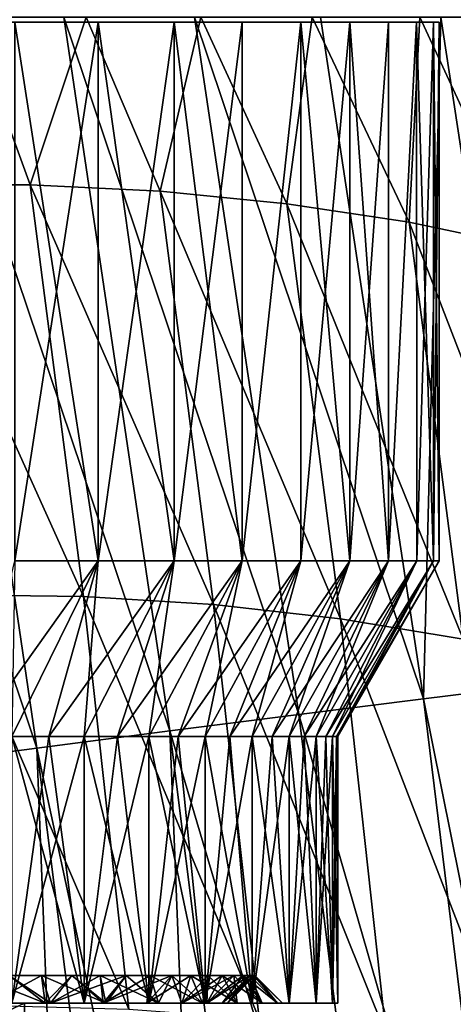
# Model space of a CAD drawing. Header units: metres. Extents: x -109 to 109, y -78 to 121.
# Tile 264 of 656: x -70.55 to -65.85, y 56.21 to 66.9. Entities that reach past the tile are written whole.
import ezdxf

# ---------------------------------------------------------------- set-up
doc = ezdxf.new("R2010")
doc.units = ezdxf.units.M
doc.layers.add('solid_508554_SW0001', color=7, linetype='CONTINUOUS')

msp = doc.modelspace()

# ---------------------------------------------------------------- linework, layer by layer
at = {"layer": 'solid_508554_SW0001'}
for points in [[(-73.023575, 66.925629, -49.431004), (-70.367241, 58.992702, -49.219059), (-71.834488, 58.799492, -49.429379)], [(-73.023575, 66.925629, -49.431004), (-71.535889, 66.925629, -49.225903), (-70.367241, 58.992702, -49.219059)], [(-71.105766, 66.925629, -14.875964), (-71.875465, 65.10672, -13.500927), (-70.438278, 65.10601, -13.811031)], [(-71.535889, 66.925629, -49.225903), (-68.925598, 59.179573, -48.871395), (-70.367241, 58.992702, -49.219059)], [(-71.535889, 66.925629, -49.225903), (-70.074875, 66.925629, -48.886921), (-68.925598, 59.179573, -48.871395)], [(-69.831787, 66.925629, -15.241733), (-71.105766, 66.925629, -14.875964), (-70.438278, 65.10601, -13.811031)], [(-69.831787, 66.925629, -15.241733), (-70.438278, 65.10601, -13.811031), (-69.027946, 65.037552, -14.220864)], [(-70.074875, 66.925629, -48.886921), (-67.522499, 59.358402, -48.388744), (-68.925598, 59.179573, -48.871395)], [(-70.074875, 66.925629, -48.886921), (-68.655243, 66.925629, -48.417202), (-67.522499, 59.358402, -48.388744)], [(-68.587883, 66.925629, -15.724394), (-69.831787, 66.925629, -15.241733), (-69.027946, 65.037552, -14.220864)], [(-68.587883, 66.925629, -15.724394), (-69.027946, 65.037552, -14.220864), (-67.654434, 64.901817, -14.727533)], [(-68.655243, 66.925629, -48.417202), (-66.17054, 59.527573, -47.774479), (-67.522499, 59.358402, -48.388744)], [(-68.655243, 66.925629, -48.417202), (-67.287354, 66.925629, -47.819916), (-66.17054, 59.527573, -47.774479)], [(-67.379974, 66.925629, -16.323492), (-68.587883, 66.925629, -15.724394), (-67.654434, 64.901817, -14.727533)], [(-67.379974, 66.925629, -16.323492), (-67.654434, 64.901817, -14.727533), (-66.327431, 64.699776, -15.327462)], [(-66.21209, 66.925629, -17.039959), (-67.379974, 66.925629, -16.323492), (-66.327431, 64.699776, -15.327462)], [(-67.287354, 66.925629, -47.819916), (-65.982208, 66.925629, -47.10144), (-66.17054, 59.527573, -47.774479)], [(-66.21209, 66.925629, -17.039959), (-66.327431, 64.699776, -15.327462), (-65.056305, 64.432838, -16.016417)], [(-65.090454, 66.925629, -17.874289), (-66.21209, 66.925629, -17.039959), (-65.056305, 64.432838, -16.016417)], [(-65.982208, 66.925629, -47.10144), (-64.881149, 59.68568, -47.035046), (-66.17054, 59.527573, -47.774479)], [(-65.982208, 66.925629, -47.10144), (-64.748581, 66.925629, -46.26725), (-64.881149, 59.68568, -47.035046)], [(-86.938454, 66.87207, -33.135231), (-66, 66.87207, -32), (-87, 66.87207, -32)], [(-66.061546, 66.87207, -30.864767), (-87, 66.87207, -32), (-66, 66.87207, -32)], [(-86.938454, 66.87207, -30.864767), (-87, 66.87207, -32), (-66.061546, 66.87207, -30.864767)], [(-66.061546, 66.87207, -33.135231), (-66, 66.87207, -32), (-86.938454, 66.87207, -33.135231)], [(-66.061546, 66.87207, -33.135231), (-86.938454, 66.87207, -33.135231), (-86.754517, 66.87207, -34.257168)], [(-86.938454, 66.87207, -30.864767), (-66.061546, 66.87207, -30.864767), (-66.245483, 66.87207, -29.742832)], [(-86.938454, 66.87207, -30.864767), (-66.245483, 66.87207, -29.742832), (-86.754517, 66.87207, -29.742832)], [(-66.245483, 66.87207, -34.257168), (-86.754517, 66.87207, -34.257168), (-86.450363, 66.87207, -35.352646)], [(-66.061546, 66.87207, -33.135231), (-86.754517, 66.87207, -34.257168), (-66.245483, 66.87207, -34.257168)], [(-86.754517, 66.87207, -29.742832), (-66.245483, 66.87207, -29.742832), (-66.549637, 66.87207, -28.647352)], [(-86.754517, 66.87207, -29.742832), (-66.549637, 66.87207, -28.647352), (-86.450363, 66.87207, -28.647352)], [(-66.549637, 66.87207, -35.352646), (-86.450363, 66.87207, -35.352646), (-86.029541, 66.87207, -36.408825)], [(-66.245483, 66.87207, -34.257168), (-86.450363, 66.87207, -35.352646), (-66.549637, 66.87207, -35.352646)], [(-86.450363, 66.87207, -28.647352), (-66.549637, 66.87207, -28.647352), (-66.970459, 66.87207, -27.591175)], [(-86.450363, 66.87207, -28.647352), (-66.970459, 66.87207, -27.591175), (-86.029541, 66.87207, -27.591175)], [(-66.970459, 66.87207, -36.408825), (-86.029541, 66.87207, -36.408825), (-85.496994, 66.87207, -37.413315)], [(-66.549637, 66.87207, -35.352646), (-86.029541, 66.87207, -36.408825), (-66.970459, 66.87207, -36.408825)], [(-86.029541, 66.87207, -27.591175), (-66.970459, 66.87207, -27.591175), (-67.503006, 66.87207, -26.586683)], [(-86.029541, 66.87207, -27.591175), (-67.503006, 66.87207, -26.586683), (-85.496994, 66.87207, -26.586683)], [(-67.503006, 66.87207, -37.413315), (-85.496994, 66.87207, -37.413315), (-84.858971, 66.87207, -38.35434)], [(-66.970459, 66.87207, -36.408825), (-85.496994, 66.87207, -37.413315), (-67.503006, 66.87207, -37.413315)], [(-85.496994, 66.87207, -26.586683), (-67.503006, 66.87207, -26.586683), (-68.141029, 66.87207, -25.64566)], [(-85.496994, 66.87207, -26.586683), (-68.141029, 66.87207, -25.64566), (-84.858971, 66.87207, -25.64566)], [(-68.141029, 66.87207, -38.35434), (-84.858971, 66.87207, -38.35434), (-84.12294, 66.87207, -39.22086)], [(-67.503006, 66.87207, -37.413315), (-84.858971, 66.87207, -38.35434), (-68.141029, 66.87207, -38.35434)], [(-84.858971, 66.87207, -25.64566), (-68.141029, 66.87207, -25.64566), (-68.87706, 66.87207, -24.77914)], [(-84.858971, 66.87207, -25.64566), (-68.87706, 66.87207, -24.77914), (-84.12294, 66.87207, -24.77914)], [(-68.87706, 66.87207, -39.22086), (-84.12294, 66.87207, -39.22086), (-83.297539, 66.87207, -40.002716)], [(-68.141029, 66.87207, -38.35434), (-84.12294, 66.87207, -39.22086), (-68.87706, 66.87207, -39.22086)], [(-84.12294, 66.87207, -24.77914), (-68.87706, 66.87207, -24.77914), (-69.702461, 66.87207, -23.997284)], [(-84.12294, 66.87207, -24.77914), (-69.702461, 66.87207, -23.997284), (-83.297539, 66.87207, -23.997284)], [(-69.702461, 66.87207, -40.002716), (-83.297539, 66.87207, -40.002716), (-82.392456, 66.87207, -40.690742)], [(-68.87706, 66.87207, -39.22086), (-83.297539, 66.87207, -40.002716), (-69.702461, 66.87207, -40.002716)], [(-83.297539, 66.87207, -23.997284), (-69.702461, 66.87207, -23.997284), (-70.607544, 66.87207, -23.309258)], [(-69.702461, 66.87207, -40.002716), (-82.392456, 66.87207, -40.690742), (-70.607544, 66.87207, -40.690742)], [(-70.607544, 66.87207, -40.690742), (-70.60743, 61.025627, -40.690662), (-69.702446, 61.025627, -40.002701)], [(-69.702461, 66.87207, -40.002716), (-70.607544, 66.87207, -40.690742), (-69.702446, 61.025627, -40.002701)], [(-70.607544, 66.87207, -23.309258), (-69.702461, 66.87207, -23.997284), (-70.60743, 61.025627, -23.30934)], [(-69.702461, 66.87207, -23.997284), (-69.702446, 61.025627, -23.997299), (-70.60743, 61.025627, -23.30934)], [(-69.702461, 66.87207, -40.002716), (-69.702446, 61.025627, -40.002701), (-68.877129, 61.025627, -39.220932)], [(-68.87706, 66.87207, -39.22086), (-69.702461, 66.87207, -40.002716), (-68.877129, 61.025627, -39.220932)], [(-69.702461, 66.87207, -23.997284), (-68.87706, 66.87207, -24.77914), (-69.702446, 61.025627, -23.997299)], [(-68.87706, 66.87207, -24.77914), (-68.877129, 61.025627, -24.779068), (-69.702446, 61.025627, -23.997299)], [(-68.87706, 66.87207, -39.22086), (-68.877129, 61.025627, -39.220932), (-68.140953, 61.025627, -38.35424)], [(-68.141029, 66.87207, -25.64566), (-68.140953, 61.025627, -25.645758), (-68.877129, 61.025627, -24.779068)], [(-68.87706, 66.87207, -24.77914), (-68.141029, 66.87207, -25.64566), (-68.877129, 61.025627, -24.779068)], [(-68.141029, 66.87207, -38.35434), (-68.87706, 66.87207, -39.22086), (-68.140953, 61.025627, -38.35424)], [(-67.503006, 66.87207, -37.413315), (-68.141029, 66.87207, -38.35434), (-68.140953, 61.025627, -38.35424)], [(-68.141029, 66.87207, -25.64566), (-67.503006, 66.87207, -26.586683), (-68.140953, 61.025627, -25.645758)], [(-67.503006, 66.87207, -37.413315), (-68.140953, 61.025627, -38.35424), (-67.502968, 61.025627, -37.413269)], [(-67.503006, 66.87207, -26.586683), (-67.502968, 61.025627, -26.586733), (-68.140953, 61.025627, -25.645758)], [(-67.503006, 66.87207, -37.413315), (-67.502968, 61.025627, -37.413269), (-66.97052, 61.025627, -36.408962)], [(-66.970459, 66.87207, -36.408825), (-67.503006, 66.87207, -37.413315), (-66.97052, 61.025627, -36.408962)], [(-67.503006, 66.87207, -26.586683), (-66.970459, 66.87207, -27.591175), (-67.502968, 61.025627, -26.586733)], [(-66.970459, 66.87207, -27.591175), (-66.97052, 61.025627, -27.591038), (-67.502968, 61.025627, -26.586733)], [(-66.970459, 66.87207, -36.408825), (-66.97052, 61.025627, -36.408962), (-66.549622, 61.025627, -35.352604)], [(-66.549637, 66.87207, -28.647352), (-66.549622, 61.025627, -28.647394), (-66.97052, 61.025627, -27.591038)], [(-66.970459, 66.87207, -27.591175), (-66.549637, 66.87207, -28.647352), (-66.97052, 61.025627, -27.591038)], [(-66.549637, 66.87207, -35.352646), (-66.970459, 66.87207, -36.408825), (-66.549622, 61.025627, -35.352604)], [(-66.245483, 66.87207, -34.257168), (-66.549637, 66.87207, -35.352646), (-66.549622, 61.025627, -35.352604)], [(-66.549637, 66.87207, -28.647352), (-66.245483, 66.87207, -29.742832), (-66.549622, 61.025627, -28.647394)], [(-66.245483, 66.87207, -34.257168), (-66.549622, 61.025627, -35.352604), (-66.245461, 61.025627, -34.257088)], [(-66.245483, 66.87207, -29.742832), (-66.245461, 61.025627, -29.742912), (-66.549622, 61.025627, -28.647394)], [(-66.245483, 66.87207, -34.257168), (-66.245461, 61.025627, -34.257088), (-66.061569, 61.025627, -33.135384)], [(-66.061546, 66.87207, -33.135231), (-66.245483, 66.87207, -34.257168), (-66.061569, 61.025627, -33.135384)], [(-66.245483, 66.87207, -29.742832), (-66.061546, 66.87207, -30.864767), (-66.245461, 61.025627, -29.742912)], [(-66.061546, 66.87207, -30.864767), (-66.061569, 61.025627, -30.864618), (-66.245461, 61.025627, -29.742912)], [(-66.061546, 66.87207, -33.135231), (-66.061569, 61.025627, -33.135384), (-66, 61.025627, -32)], [(-66.061569, 61.025627, -30.864618), (-66, 66.87207, -32), (-66, 61.025627, -32)], [(-66.061546, 66.87207, -30.864767), (-66, 66.87207, -32), (-66.061569, 61.025627, -30.864618)], [(-66.061546, 66.87207, -33.135231), (-66, 61.025627, -32), (-66, 66.87207, -32)], [(-69.861938, 60.637115, -10.943159), (-70.438278, 65.10601, -13.811031), (-71.875465, 65.10672, -13.500927)], [(-69.861938, 60.637115, -10.943159), (-71.875465, 65.10672, -13.500927), (-71.302223, 60.656975, -10.645041)], [(-68.448608, 60.549847, -11.341359), (-69.027946, 65.037552, -14.220864), (-70.438278, 65.10601, -13.811031)], [(-68.448608, 60.549847, -11.341359), (-70.438278, 65.10601, -13.811031), (-69.861938, 60.637115, -10.943159)], [(-67.072212, 60.395782, -11.836826), (-67.654434, 64.901817, -14.727533), (-69.027946, 65.037552, -14.220864)], [(-67.072212, 60.395782, -11.836826), (-69.027946, 65.037552, -14.220864), (-68.448608, 60.549847, -11.341359)], [(-65.742485, 60.176014, -12.426061), (-66.327431, 64.699776, -15.327462), (-67.654434, 64.901817, -14.727533)], [(-65.742485, 60.176014, -12.426061), (-67.654434, 64.901817, -14.727533), (-67.072212, 60.395782, -11.836826)], [(-64.468803, 59.892097, -13.104899), (-65.056305, 64.432838, -16.016417), (-66.327431, 64.699776, -15.327462)], [(-64.468803, 59.892097, -13.104899), (-66.327431, 64.699776, -15.327462), (-65.742485, 60.176014, -12.426061)], [(-69.702446, 61.025627, -23.997299), (-70.639153, 59.120369, -24.650818), (-71.0606, 59.120369, -24.333649)], [(-70.60743, 61.025627, -23.30934), (-69.702446, 61.025627, -23.997299), (-71.0606, 59.120369, -24.333649)], [(-69.702446, 61.025627, -40.002701), (-70.639153, 59.120369, -39.349182), (-70.236305, 59.120369, -39.009003)], [(-69.702446, 61.025627, -40.002701), (-70.60743, 61.025627, -40.690662), (-70.639153, 59.120369, -39.349182)], [(-69.702446, 61.025627, -23.997299), (-70.236305, 59.120369, -24.990997), (-70.639153, 59.120369, -24.650818)], [(-69.702446, 61.025627, -40.002701), (-70.236305, 59.120369, -39.009003), (-69.853287, 59.120369, -38.646893)], [(-68.877129, 61.025627, -24.779068), (-69.853287, 59.120369, -25.353106), (-70.236305, 59.120369, -24.990997)], [(-69.702446, 61.025627, -23.997299), (-68.877129, 61.025627, -24.779068), (-70.236305, 59.120369, -24.990997)], [(-68.877129, 61.025627, -39.220932), (-69.853287, 59.120369, -38.646893), (-69.490913, 59.120369, -38.263603)], [(-68.877129, 61.025627, -39.220932), (-69.702446, 61.025627, -40.002701), (-69.853287, 59.120369, -38.646893)], [(-68.877129, 61.025627, -24.779068), (-69.490913, 59.120369, -25.736399), (-69.853287, 59.120369, -25.353106)], [(-68.877129, 61.025627, -39.220932), (-69.490913, 59.120369, -38.263603), (-69.150772, 59.120369, -37.860786)], [(-68.140953, 61.025627, -25.645758), (-69.150772, 59.120369, -26.139212), (-69.490913, 59.120369, -25.736399)], [(-68.877129, 61.025627, -24.779068), (-68.140953, 61.025627, -25.645758), (-69.490913, 59.120369, -25.736399)], [(-68.140953, 61.025627, -38.35424), (-69.150772, 59.120369, -37.860786), (-68.833801, 59.120369, -37.43961)], [(-68.140953, 61.025627, -38.35424), (-68.877129, 61.025627, -39.220932), (-69.150772, 59.120369, -37.860786)], [(-68.140953, 61.025627, -25.645758), (-68.833801, 59.120369, -26.56039), (-69.150772, 59.120369, -26.139212)], [(-68.140953, 61.025627, -38.35424), (-68.833801, 59.120369, -37.43961), (-68.540741, 59.120369, -37.001019)], [(-67.502968, 61.025627, -26.586733), (-68.540741, 59.120369, -26.99898), (-68.833801, 59.120369, -26.56039)], [(-68.140953, 61.025627, -25.645758), (-67.502968, 61.025627, -26.586733), (-68.833801, 59.120369, -26.56039)], [(-67.502968, 61.025627, -37.413269), (-68.540741, 59.120369, -37.001019), (-68.272903, 59.120369, -36.546959)], [(-67.502968, 61.025627, -37.413269), (-68.140953, 61.025627, -38.35424), (-68.540741, 59.120369, -37.001019)], [(-67.502968, 61.025627, -26.586733), (-68.272903, 59.120369, -27.453041), (-68.540741, 59.120369, -26.99898)], [(-67.502968, 61.025627, -37.413269), (-68.272903, 59.120369, -36.546959), (-68.030945, 59.120369, -36.078617)], [(-66.97052, 61.025627, -27.591038), (-68.030945, 59.120369, -27.921385), (-68.272903, 59.120369, -27.453041)], [(-67.502968, 61.025627, -26.586733), (-66.97052, 61.025627, -27.591038), (-68.272903, 59.120369, -27.453041)], [(-66.97052, 61.025627, -36.408962), (-68.030945, 59.120369, -36.078617), (-67.815491, 59.120369, -35.597118)], [(-66.97052, 61.025627, -36.408962), (-67.502968, 61.025627, -37.413269), (-68.030945, 59.120369, -36.078617)], [(-66.97052, 61.025627, -27.591038), (-67.815491, 59.120369, -28.402882), (-68.030945, 59.120369, -27.921385)], [(-66.97052, 61.025627, -36.408962), (-67.815491, 59.120369, -35.597118), (-67.627502, 59.120369, -35.104633)], [(-66.549622, 61.025627, -28.647394), (-67.627502, 59.120369, -28.895365), (-67.815491, 59.120369, -28.402882)], [(-66.97052, 61.025627, -27.591038), (-66.549622, 61.025627, -28.647394), (-67.815491, 59.120369, -28.402882)], [(-66.549622, 61.025627, -35.352604), (-67.627502, 59.120369, -35.104633), (-67.467415, 59.120369, -34.602371)], [(-66.549622, 61.025627, -35.352604), (-66.97052, 61.025627, -36.408962), (-67.627502, 59.120369, -35.104633)], [(-66.549622, 61.025627, -28.647394), (-67.467415, 59.120369, -29.397627), (-67.627502, 59.120369, -28.895365)], [(-66.549622, 61.025627, -35.352604), (-67.467415, 59.120369, -34.602371), (-67.335648, 59.120369, -34.091572)], [(-66.245461, 61.025627, -29.742912), (-67.335648, 59.120369, -29.908426), (-67.467415, 59.120369, -29.397627)], [(-66.549622, 61.025627, -28.647394), (-66.245461, 61.025627, -29.742912), (-67.467415, 59.120369, -29.397627)], [(-66.245461, 61.025627, -34.257088), (-67.335648, 59.120369, -34.091572), (-67.232811, 59.120369, -33.57457)], [(-66.245461, 61.025627, -34.257088), (-66.549622, 61.025627, -35.352604), (-67.335648, 59.120369, -34.091572)], [(-66.245461, 61.025627, -29.742912), (-67.232811, 59.120369, -30.42543), (-67.335648, 59.120369, -29.908426)], [(-66.245461, 61.025627, -34.257088), (-67.232811, 59.120369, -33.57457), (-67.159119, 59.120369, -33.052593)], [(-66.061569, 61.025627, -30.864618), (-67.159119, 59.120369, -30.947407), (-67.232811, 59.120369, -30.42543)], [(-66.245461, 61.025627, -29.742912), (-66.061569, 61.025627, -30.864618), (-67.232811, 59.120369, -30.42543)], [(-66.061569, 61.025627, -33.135384), (-67.159119, 59.120369, -33.052593), (-67.114784, 59.120369, -32.526932)], [(-66.061569, 61.025627, -33.135384), (-66.245461, 61.025627, -34.257088), (-67.159119, 59.120369, -33.052593)], [(-66.061569, 61.025627, -30.864618), (-67.114784, 59.120369, -31.473068), (-67.159119, 59.120369, -30.947407)], [(-66.061569, 61.025627, -33.135384), (-67.114784, 59.120369, -32.526932), (-67.099998, 59.120369, -32)], [(-67.114784, 59.120369, -31.473068), (-66, 61.025627, -32), (-67.099998, 59.120369, -32)], [(-66.061569, 61.025627, -30.864618), (-66, 61.025627, -32), (-67.114784, 59.120369, -31.473068)], [(-66.061569, 61.025627, -33.135384), (-67.099998, 59.120369, -32), (-66, 61.025627, -32)], [(-71.302223, 60.656975, -10.645041), (-70.812782, 56.198708, -7.786832), (-69.369766, 56.159637, -8.072945)], [(-69.861938, 60.637115, -10.943159), (-71.302223, 60.656975, -10.645041), (-69.369766, 56.159637, -8.072945)], [(-69.861938, 60.637115, -10.943159), (-69.369766, 56.159637, -8.072945), (-67.953789, 56.053505, -8.45949)], [(-68.448608, 60.549847, -11.341359), (-69.861938, 60.637115, -10.943159), (-67.953789, 56.053505, -8.45949)], [(-68.448608, 60.549847, -11.341359), (-67.953789, 56.053505, -8.45949), (-66.574867, 55.881065, -8.943734)], [(-67.072212, 60.395782, -11.836826), (-68.448608, 60.549847, -11.341359), (-66.574867, 55.881065, -8.943734)], [(-67.072212, 60.395782, -11.836826), (-66.574867, 55.881065, -8.943734), (-65.242737, 55.643532, -9.522253)], [(-65.742485, 60.176014, -12.426061), (-67.072212, 60.395782, -11.836826), (-65.242737, 55.643532, -9.522253)], [(-64.881149, 59.68568, -47.035046), (-64.484398, 51.157806, -47.41827), (-66.17054, 59.527573, -47.774479)], [(-66.17054, 59.527573, -47.774479), (-65.135216, 51.087543, -47.773705), (-67.522499, 59.358402, -48.388744)], [(-66.17054, 59.527573, -47.774479), (-64.484398, 51.157806, -47.41827), (-65.135216, 51.087543, -47.773705)], [(-67.522499, 59.358402, -48.388744), (-66.4776, 50.939053, -48.387436), (-68.925598, 59.179573, -48.871395)], [(-67.522499, 59.358402, -48.388744), (-65.135216, 51.087543, -47.773705), (-66.4776, 50.939053, -48.387436)], [(-70.639153, 59.120369, -39.349182), (-70.639168, 56.225624, -39.349186), (-69.853287, 56.225624, -38.646893)], [(-69.853287, 59.120369, -25.353106), (-69.853287, 56.225624, -25.353107), (-70.639168, 56.225624, -24.650816)], [(-70.236305, 59.120369, -24.990997), (-69.853287, 59.120369, -25.353106), (-70.639168, 56.225624, -24.650816)], [(-70.639153, 59.120369, -24.650818), (-70.236305, 59.120369, -24.990997), (-70.639168, 56.225624, -24.650816)], [(-70.236305, 59.120369, -39.009003), (-70.639153, 59.120369, -39.349182), (-69.853287, 56.225624, -38.646893)], [(-68.925598, 59.179573, -48.871395), (-68.583595, 50.697475, -49.060871), (-70.367241, 58.992702, -49.219059)], [(-69.853287, 59.120369, -38.646893), (-70.236305, 59.120369, -39.009003), (-69.853287, 56.225624, -38.646893)], [(-69.853287, 59.120369, -38.646893), (-69.853287, 56.225624, -38.646893), (-69.150764, 56.225624, -37.860783)], [(-69.490913, 59.120369, -38.263603), (-69.853287, 59.120369, -38.646893), (-69.150764, 56.225624, -37.860783)], [(-69.150772, 59.120369, -26.139212), (-69.150764, 56.225624, -26.139217), (-69.853287, 56.225624, -25.353107)], [(-69.490913, 59.120369, -25.736399), (-69.150772, 59.120369, -26.139212), (-69.853287, 56.225624, -25.353107)], [(-69.853287, 59.120369, -25.353106), (-69.490913, 59.120369, -25.736399), (-69.853287, 56.225624, -25.353107)], [(-69.150772, 59.120369, -37.860786), (-69.490913, 59.120369, -38.263603), (-69.150764, 56.225624, -37.860783)], [(-69.150772, 59.120369, -37.860786), (-69.150764, 56.225624, -37.860783), (-68.540733, 56.225624, -37.001003)], [(-68.833801, 59.120369, -37.43961), (-69.150772, 59.120369, -37.860786), (-68.540733, 56.225624, -37.001003)], [(-69.150772, 59.120369, -26.139212), (-68.833801, 59.120369, -26.56039), (-69.150764, 56.225624, -26.139217)], [(-68.540741, 59.120369, -26.99898), (-68.540733, 56.225624, -26.998997), (-69.150764, 56.225624, -26.139217)], [(-68.833801, 59.120369, -26.56039), (-68.540741, 59.120369, -26.99898), (-69.150764, 56.225624, -26.139217)], [(-68.925598, 59.179573, -48.871395), (-66.4776, 50.939053, -48.387436), (-67.869911, 50.780441, -48.869583)], [(-68.925598, 59.179573, -48.871395), (-67.869911, 50.780441, -48.869583), (-68.583595, 50.697475, -49.060871)], [(-68.540741, 59.120369, -37.001019), (-68.833801, 59.120369, -37.43961), (-68.540733, 56.225624, -37.001003)], [(-68.540741, 59.120369, -37.001019), (-68.540733, 56.225624, -37.001003), (-68.030937, 56.225624, -36.078594)], [(-68.272903, 59.120369, -36.546959), (-68.540741, 59.120369, -37.001019), (-68.030937, 56.225624, -36.078594)], [(-68.540741, 59.120369, -26.99898), (-68.272903, 59.120369, -27.453041), (-68.540733, 56.225624, -26.998997)], [(-68.030945, 59.120369, -27.921385), (-68.030937, 56.225624, -27.921404), (-68.540733, 56.225624, -26.998997)], [(-68.272903, 59.120369, -27.453041), (-68.030945, 59.120369, -27.921385), (-68.540733, 56.225624, -26.998997)], [(-68.030945, 59.120369, -36.078617), (-68.272903, 59.120369, -36.546959), (-68.030937, 56.225624, -36.078594)], [(-68.030945, 59.120369, -36.078617), (-68.030937, 56.225624, -36.078594), (-67.627495, 56.225624, -35.10461)], [(-67.815491, 59.120369, -35.597118), (-68.030945, 59.120369, -36.078617), (-67.627495, 56.225624, -35.10461)], [(-68.030945, 59.120369, -27.921385), (-67.815491, 59.120369, -28.402882), (-68.030937, 56.225624, -27.921404)], [(-67.627502, 59.120369, -28.895365), (-67.627495, 56.225624, -28.895388), (-68.030937, 56.225624, -27.921404)], [(-67.815491, 59.120369, -28.402882), (-67.627502, 59.120369, -28.895365), (-68.030937, 56.225624, -27.921404)], [(-67.627502, 59.120369, -35.104633), (-67.815491, 59.120369, -35.597118), (-67.627495, 56.225624, -35.10461)], [(-67.627502, 59.120369, -35.104633), (-67.627495, 56.225624, -35.10461), (-67.335648, 56.225624, -34.091553)], [(-67.467415, 59.120369, -34.602371), (-67.627502, 59.120369, -35.104633), (-67.335648, 56.225624, -34.091553)], [(-67.627502, 59.120369, -28.895365), (-67.467415, 59.120369, -29.397627), (-67.627495, 56.225624, -28.895388)], [(-67.335648, 59.120369, -29.908426), (-67.335648, 56.225624, -29.908449), (-67.627495, 56.225624, -28.895388)], [(-67.467415, 59.120369, -29.397627), (-67.335648, 59.120369, -29.908426), (-67.627495, 56.225624, -28.895388)], [(-67.335648, 59.120369, -34.091572), (-67.467415, 59.120369, -34.602371), (-67.335648, 56.225624, -34.091553)], [(-67.335648, 59.120369, -34.091572), (-67.335648, 56.225624, -34.091553), (-67.159119, 56.225624, -33.052582)], [(-67.232811, 59.120369, -33.57457), (-67.335648, 59.120369, -34.091572), (-67.159119, 56.225624, -33.052582)], [(-67.159119, 59.120369, -30.947407), (-67.159119, 56.225624, -30.94742), (-67.335648, 56.225624, -29.908449)], [(-67.232811, 59.120369, -30.42543), (-67.159119, 59.120369, -30.947407), (-67.335648, 56.225624, -29.908449)], [(-67.335648, 59.120369, -29.908426), (-67.232811, 59.120369, -30.42543), (-67.335648, 56.225624, -29.908449)], [(-67.159119, 59.120369, -33.052593), (-67.232811, 59.120369, -33.57457), (-67.159119, 56.225624, -33.052582)], [(-67.159119, 59.120369, -33.052593), (-67.159119, 56.225624, -33.052582), (-67.099998, 56.225624, -32)], [(-67.099998, 59.120369, -32), (-67.099998, 56.225624, -32), (-67.159119, 56.225624, -30.94742)], [(-67.114784, 59.120369, -32.526932), (-67.159119, 59.120369, -33.052593), (-67.099998, 56.225624, -32)], [(-67.114784, 59.120369, -31.473068), (-67.099998, 59.120369, -32), (-67.159119, 56.225624, -30.94742)], [(-67.159119, 59.120369, -30.947407), (-67.114784, 59.120369, -31.473068), (-67.159119, 56.225624, -30.94742)], [(-67.114784, 59.120369, -32.526932), (-67.099998, 56.225624, -32), (-67.099998, 59.120369, -32)], [(-70.367241, 58.992702, -49.219059), (-70.037697, 50.525188, -49.341389), (-71.834488, 58.799492, -49.429379)], [(-70.367241, 58.992702, -49.219059), (-68.583595, 50.697475, -49.060871), (-69.306984, 50.612301, -49.218346)], [(-70.367241, 58.992702, -49.219059), (-69.306984, 50.612301, -49.218346), (-70.037697, 50.525188, -49.341389)], [(-71.834488, 58.799492, -49.429379), (-70.037697, 50.525188, -49.341389), (-70.772415, 50.436535, -49.429443)], [(-71.036224, 56.525627, -25.488691), (-71.013222, 56.225624, -25.119942), (-70.277527, 56.225624, -25.777393)], [(-71.036224, 56.525627, -25.488691), (-70.277527, 56.225624, -25.777393), (-70.666962, 56.525627, -25.817307)], [(-70.277527, 56.225624, -38.222607), (-71.013222, 56.225624, -38.880058), (-70.666962, 56.525627, -38.182693)], [(-70.666962, 56.525627, -38.182693), (-70.87291, 56.225624, -37.964546), (-70.218437, 56.225624, -37.270866)], [(-70.31736, 56.525627, -26.166908), (-70.218437, 56.225624, -26.729132), (-70.87291, 56.225624, -26.035454)], [(-70.666962, 56.525627, -25.817307), (-70.31736, 56.525627, -26.166908), (-70.87291, 56.225624, -26.035454)], [(-70.31736, 56.525627, -37.833092), (-70.666962, 56.525627, -38.182693), (-70.218437, 56.225624, -37.270866)], [(-70.277527, 56.225624, -38.222607), (-70.666962, 56.525627, -38.182693), (-70.31736, 56.525627, -37.833092)], [(-70.666962, 56.525627, -25.817307), (-70.277527, 56.225624, -25.777393), (-70.31736, 56.525627, -26.166908)], [(-69.988548, 56.525627, -37.463612), (-70.31736, 56.525627, -37.833092), (-70.218437, 56.225624, -37.270866)], [(-70.31736, 56.525627, -26.166908), (-69.988548, 56.525627, -26.53639), (-70.218437, 56.225624, -26.729132)], [(-70.277527, 56.225624, -38.222607), (-70.31736, 56.525627, -37.833092), (-69.988548, 56.525627, -37.463612)], [(-70.31736, 56.525627, -26.166908), (-70.277527, 56.225624, -25.777393), (-69.61985, 56.225624, -26.513334)], [(-70.31736, 56.525627, -26.166908), (-69.61985, 56.225624, -26.513334), (-69.988548, 56.525627, -26.53639)], [(-69.61985, 56.225624, -37.486668), (-70.277527, 56.225624, -38.222607), (-69.988548, 56.525627, -37.463612)], [(-69.988548, 56.525627, -37.463612), (-70.218437, 56.225624, -37.270866), (-69.648926, 56.225624, -36.505848)], [(-69.398354, 56.525627, -27.32917), (-69.648926, 56.225624, -27.494152), (-70.218437, 56.225624, -26.729132)], [(-69.681992, 56.525627, -26.924095), (-69.398354, 56.525627, -27.32917), (-70.218437, 56.225624, -26.729132)], [(-69.988548, 56.525627, -26.53639), (-69.681992, 56.525627, -26.924095), (-70.218437, 56.225624, -26.729132)], [(-69.681992, 56.525627, -37.075905), (-69.988548, 56.525627, -37.463612), (-69.648926, 56.225624, -36.505848)], [(-69.61985, 56.225624, -37.486668), (-69.988548, 56.525627, -37.463612), (-69.681992, 56.525627, -37.075905)], [(-69.988548, 56.525627, -26.53639), (-69.61985, 56.225624, -26.513334), (-69.681992, 56.525627, -26.924095)], [(-69.398354, 56.525627, -36.67083), (-69.681992, 56.525627, -37.075905), (-69.648926, 56.225624, -36.505848)], [(-69.61985, 56.225624, -37.486668), (-69.681992, 56.525627, -37.075905), (-69.398354, 56.525627, -36.67083)], [(-69.681992, 56.525627, -26.924095), (-69.61985, 56.225624, -26.513334), (-69.048767, 56.225624, -27.31822)], [(-69.681992, 56.525627, -26.924095), (-69.048767, 56.225624, -27.31822), (-69.398354, 56.525627, -27.32917)], [(-69.138733, 56.525627, -36.249912), (-69.648926, 56.225624, -36.505848), (-69.172256, 56.225624, -35.680233)], [(-69.138733, 56.525627, -36.249912), (-69.398354, 56.525627, -36.67083), (-69.648926, 56.225624, -36.505848)], [(-68.904167, 56.525627, -28.185114), (-69.172256, 56.225624, -28.319769), (-69.648926, 56.225624, -27.494152)], [(-69.138733, 56.525627, -27.750086), (-68.904167, 56.525627, -28.185114), (-69.648926, 56.225624, -27.494152)], [(-69.398354, 56.525627, -27.32917), (-69.138733, 56.525627, -27.750086), (-69.648926, 56.225624, -27.494152)], [(-69.048767, 56.225624, -36.681778), (-69.61985, 56.225624, -37.486668), (-69.398354, 56.525627, -36.67083)], [(-69.048767, 56.225624, -36.681778), (-69.398354, 56.525627, -36.67083), (-69.138733, 56.525627, -36.249912)], [(-69.398354, 56.525627, -27.32917), (-69.048767, 56.225624, -27.31822), (-69.138733, 56.525627, -27.750086)], [(-68.904167, 56.525627, -35.814884), (-69.172256, 56.225624, -35.680233), (-68.794533, 56.225624, -34.804592)], [(-68.904167, 56.525627, -35.814884), (-69.138733, 56.525627, -36.249912), (-69.172256, 56.225624, -35.680233)], [(-68.695145, 56.525627, -28.63336), (-68.794533, 56.225624, -29.195408), (-69.172256, 56.225624, -28.319769)], [(-68.904167, 56.525627, -28.185114), (-68.695145, 56.525627, -28.63336), (-69.172256, 56.225624, -28.319769)], [(-69.048767, 56.225624, -36.681778), (-69.138733, 56.525627, -36.249912), (-68.904167, 56.525627, -35.814884)], [(-69.138733, 56.525627, -27.750086), (-69.048767, 56.225624, -27.31822), (-68.571518, 56.225624, -28.18173)], [(-69.138733, 56.525627, -27.750086), (-68.571518, 56.225624, -28.18173), (-68.904167, 56.525627, -28.185114)], [(-68.571518, 56.225624, -35.818272), (-69.048767, 56.225624, -36.681778), (-68.904167, 56.525627, -35.814884)], [(-68.695145, 56.525627, -35.366638), (-68.904167, 56.525627, -35.814884), (-68.794533, 56.225624, -34.804592)], [(-68.571518, 56.225624, -35.818272), (-68.904167, 56.525627, -35.814884), (-68.695145, 56.525627, -35.366638)], [(-68.904167, 56.525627, -28.185114), (-68.571518, 56.225624, -28.18173), (-68.695145, 56.525627, -28.63336)], [(-68.512589, 56.525627, -34.907101), (-68.794533, 56.225624, -34.804592), (-68.520996, 56.225624, -33.890888)], [(-68.512589, 56.525627, -34.907101), (-68.695145, 56.525627, -35.366638), (-68.794533, 56.225624, -34.804592)], [(-68.229103, 56.525627, -30.039846), (-68.520996, 56.225624, -30.109112), (-68.794533, 56.225624, -29.195408)], [(-68.357124, 56.525627, -29.562056), (-68.229103, 56.525627, -30.039846), (-68.794533, 56.225624, -29.195408)], [(-68.512589, 56.525627, -29.092899), (-68.357124, 56.525627, -29.562056), (-68.794533, 56.225624, -29.195408)], [(-68.695145, 56.525627, -28.63336), (-68.512589, 56.525627, -29.092899), (-68.794533, 56.225624, -29.195408)], [(-68.571518, 56.225624, -35.818272), (-68.695145, 56.525627, -35.366638), (-68.512589, 56.525627, -34.907101)], [(-68.695145, 56.525627, -28.63336), (-68.571518, 56.225624, -28.18173), (-68.193817, 56.225624, -29.093576)], [(-68.695145, 56.525627, -28.63336), (-68.193817, 56.225624, -29.093576), (-68.512589, 56.525627, -29.092899)], [(-68.193817, 56.225624, -34.906425), (-68.571518, 56.225624, -35.818272), (-68.512589, 56.525627, -34.907101)], [(-68.129128, 56.525627, -33.475971), (-68.520996, 56.225624, -33.890888), (-68.355461, 56.225624, -32.952072)], [(-68.357124, 56.525627, -34.437946), (-68.512589, 56.525627, -34.907101), (-68.520996, 56.225624, -33.890888)], [(-68.229103, 56.525627, -33.960155), (-68.357124, 56.525627, -34.437946), (-68.520996, 56.225624, -33.890888)], [(-68.129128, 56.525627, -33.475971), (-68.229103, 56.525627, -33.960155), (-68.520996, 56.225624, -33.890888)], [(-68.057487, 56.525627, -31.013086), (-68.355461, 56.225624, -31.047928), (-68.520996, 56.225624, -30.109112)], [(-68.129128, 56.525627, -30.524031), (-68.057487, 56.525627, -31.013086), (-68.520996, 56.225624, -30.109112)], [(-68.229103, 56.525627, -30.039846), (-68.129128, 56.525627, -30.524031), (-68.520996, 56.225624, -30.109112)], [(-68.193817, 56.225624, -34.906425), (-68.512589, 56.525627, -34.907101), (-68.357124, 56.525627, -34.437946)], [(-68.512589, 56.525627, -29.092899), (-68.193817, 56.225624, -29.093576), (-68.357124, 56.525627, -29.562056)], [(-68.193817, 56.225624, -34.906425), (-68.357124, 56.525627, -34.437946), (-68.229103, 56.525627, -33.960155)], [(-68.357124, 56.525627, -29.562056), (-68.193817, 56.225624, -29.093576), (-67.920609, 56.225624, -30.041943)], [(-68.357124, 56.525627, -29.562056), (-67.920609, 56.225624, -30.041943), (-68.229103, 56.525627, -30.039846)], [(-68.057487, 56.525627, -32.986916), (-68.355461, 56.225624, -32.952072), (-68.300003, 56.225624, -32)], [(-68.057487, 56.525627, -32.986916), (-68.129128, 56.525627, -33.475971), (-68.355461, 56.225624, -32.952072)], [(-68, 56.525627, -32), (-68.300003, 56.225624, -32), (-68.355461, 56.225624, -31.047928)], [(-68.014374, 56.525627, -31.50588), (-68, 56.525627, -32), (-68.355461, 56.225624, -31.047928)], [(-68.057487, 56.525627, -31.013086), (-68.014374, 56.525627, -31.50588), (-68.355461, 56.225624, -31.047928)], [(-68.014374, 56.525627, -32.494118), (-68.300003, 56.225624, -32), (-68, 56.525627, -32)], [(-68.014374, 56.525627, -32.494118), (-68.057487, 56.525627, -32.986916), (-68.300003, 56.225624, -32)], [(-67.920609, 56.225624, -33.958057), (-68.229103, 56.525627, -33.960155), (-68.129128, 56.525627, -33.475971)], [(-67.920609, 56.225624, -33.958057), (-68.193817, 56.225624, -34.906425), (-68.229103, 56.525627, -33.960155)], [(-68.229103, 56.525627, -30.039846), (-67.920609, 56.225624, -30.041943), (-68.129128, 56.525627, -30.524031)], [(-67.920609, 56.225624, -33.958057), (-68.129128, 56.525627, -33.475971), (-68.057487, 56.525627, -32.986916)], [(-68.129128, 56.525627, -30.524031), (-67.920609, 56.225624, -30.041943), (-67.755348, 56.225624, -31.014597)], [(-68.129128, 56.525627, -30.524031), (-67.755348, 56.225624, -31.014597), (-68.057487, 56.525627, -31.013086)], [(-67.755348, 56.225624, -32.985405), (-68.057487, 56.525627, -32.986916), (-68.014374, 56.525627, -32.494118)], [(-67.755348, 56.225624, -32.985405), (-67.920609, 56.225624, -33.958057), (-68.057487, 56.525627, -32.986916)], [(-68.057487, 56.525627, -31.013086), (-67.755348, 56.225624, -31.014597), (-68.014374, 56.525627, -31.50588)], [(-67.755348, 56.225624, -32.985405), (-68.014374, 56.525627, -32.494118), (-68, 56.525627, -32)], [(-68.014374, 56.525627, -31.50588), (-67.699997, 56.225624, -32), (-68, 56.525627, -32)], [(-68.014374, 56.525627, -31.50588), (-67.755348, 56.225624, -31.014597), (-67.699997, 56.225624, -32)], [(-67.755348, 56.225624, -32.985405), (-68, 56.525627, -32), (-67.699997, 56.225624, -32)], [(-76.5, 56.225624, -38.928204), (-76.5, 53.425625, -38.928204), (-70.5, 53.425625, -35.4641)], [(-76.5, 56.225624, -38.928204), (-70.5, 53.425625, -35.4641), (-70.5, 56.225624, -35.4641)], [(-70.5, 56.225624, -28.535898), (-70.5, 53.425625, -28.535898), (-76.5, 53.425625, -25.071796)], [(-70.5, 56.225624, -28.535898), (-76.5, 53.425625, -25.071796), (-76.5, 56.225624, -25.071796)], [(-76.5, 56.225624, -38.928204), (-70.5, 56.225624, -35.4641), (-71.603218, 56.225624, -38.577347)], [(-76.5, 56.225624, -25.071796), (-69.648926, 56.225624, -27.494152), (-69.172256, 56.225624, -28.319769)], [(-70.5, 56.225624, -28.535898), (-76.5, 56.225624, -25.071796), (-69.172256, 56.225624, -28.319769)], [(-76.5, 56.225624, -25.071796), (-70.218437, 56.225624, -26.729132), (-69.648926, 56.225624, -27.494152)], [(-76.5, 56.225624, -25.071796), (-70.87291, 56.225624, -26.035454), (-70.218437, 56.225624, -26.729132)], [(-70.5, 56.225624, -35.4641), (-70.87291, 56.225624, -37.964546), (-71.603218, 56.225624, -38.577347)], [(-69.853287, 56.225624, -38.646893), (-71.013222, 56.225624, -38.880058), (-70.277527, 56.225624, -38.222607)], [(-69.853287, 56.225624, -38.646893), (-70.639168, 56.225624, -39.349186), (-71.013222, 56.225624, -38.880058)], [(-71.013222, 56.225624, -25.119942), (-70.639168, 56.225624, -24.650816), (-69.853287, 56.225624, -25.353107)], [(-70.277527, 56.225624, -25.777393), (-71.013222, 56.225624, -25.119942), (-69.853287, 56.225624, -25.353107)], [(-70.5, 56.225624, -35.4641), (-70.218437, 56.225624, -37.270866), (-70.87291, 56.225624, -37.964546)], [(-70.5, 56.225624, -35.4641), (-70.5, 53.425625, -35.4641), (-70.5, 53.425625, -28.535898)], [(-70.5, 56.225624, -28.535898), (-70.5, 56.225624, -35.4641), (-70.5, 53.425625, -28.535898)], [(-70.5, 56.225624, -35.4641), (-69.648926, 56.225624, -36.505848), (-70.218437, 56.225624, -37.270866)], [(-70.5, 56.225624, -35.4641), (-69.172256, 56.225624, -35.680233), (-69.648926, 56.225624, -36.505848)], [(-70.5, 56.225624, -35.4641), (-68.794533, 56.225624, -34.804592), (-69.172256, 56.225624, -35.680233)], [(-70.5, 56.225624, -28.535898), (-68.520996, 56.225624, -33.890888), (-68.794533, 56.225624, -34.804592)], [(-70.5, 56.225624, -28.535898), (-68.794533, 56.225624, -34.804592), (-70.5, 56.225624, -35.4641)], [(-70.5, 56.225624, -28.535898), (-68.355461, 56.225624, -32.952072), (-68.520996, 56.225624, -33.890888)], [(-70.5, 56.225624, -28.535898), (-68.300003, 56.225624, -32), (-68.355461, 56.225624, -32.952072)], [(-70.5, 56.225624, -28.535898), (-68.355461, 56.225624, -31.047928), (-68.300003, 56.225624, -32)], [(-70.5, 56.225624, -28.535898), (-68.520996, 56.225624, -30.109112), (-68.355461, 56.225624, -31.047928)], [(-70.5, 56.225624, -28.535898), (-68.794533, 56.225624, -29.195408), (-68.520996, 56.225624, -30.109112)], [(-70.5, 56.225624, -28.535898), (-69.172256, 56.225624, -28.319769), (-68.794533, 56.225624, -29.195408)], [(-69.150764, 56.225624, -37.860783), (-70.277527, 56.225624, -38.222607), (-69.61985, 56.225624, -37.486668)], [(-69.150764, 56.225624, -37.860783), (-69.853287, 56.225624, -38.646893), (-70.277527, 56.225624, -38.222607)], [(-70.277527, 56.225624, -25.777393), (-69.853287, 56.225624, -25.353107), (-69.150764, 56.225624, -26.139217)], [(-69.61985, 56.225624, -26.513334), (-70.277527, 56.225624, -25.777393), (-69.150764, 56.225624, -26.139217)], [(-68.540733, 56.225624, -37.001003), (-69.61985, 56.225624, -37.486668), (-69.048767, 56.225624, -36.681778)], [(-68.540733, 56.225624, -37.001003), (-69.150764, 56.225624, -37.860783), (-69.61985, 56.225624, -37.486668)], [(-69.61985, 56.225624, -26.513334), (-69.150764, 56.225624, -26.139217), (-68.540733, 56.225624, -26.998997)], [(-69.048767, 56.225624, -27.31822), (-69.61985, 56.225624, -26.513334), (-68.540733, 56.225624, -26.998997)], [(-68.030937, 56.225624, -36.078594), (-69.048767, 56.225624, -36.681778), (-68.571518, 56.225624, -35.818272)], [(-68.030937, 56.225624, -36.078594), (-68.540733, 56.225624, -37.001003), (-69.048767, 56.225624, -36.681778)], [(-69.048767, 56.225624, -27.31822), (-68.540733, 56.225624, -26.998997), (-68.030937, 56.225624, -27.921404)], [(-68.571518, 56.225624, -28.18173), (-69.048767, 56.225624, -27.31822), (-68.030937, 56.225624, -27.921404)], [(-67.627495, 56.225624, -35.10461), (-68.571518, 56.225624, -35.818272), (-68.193817, 56.225624, -34.906425)], [(-67.627495, 56.225624, -35.10461), (-68.030937, 56.225624, -36.078594), (-68.571518, 56.225624, -35.818272)], [(-68.571518, 56.225624, -28.18173), (-68.030937, 56.225624, -27.921404), (-67.627495, 56.225624, -28.895388)], [(-68.193817, 56.225624, -29.093576), (-68.571518, 56.225624, -28.18173), (-67.627495, 56.225624, -28.895388)], [(-67.335648, 56.225624, -34.091553), (-68.193817, 56.225624, -34.906425), (-67.920609, 56.225624, -33.958057)], [(-67.335648, 56.225624, -34.091553), (-67.627495, 56.225624, -35.10461), (-68.193817, 56.225624, -34.906425)], [(-68.193817, 56.225624, -29.093576), (-67.627495, 56.225624, -28.895388), (-67.335648, 56.225624, -29.908449)], [(-67.920609, 56.225624, -30.041943), (-68.193817, 56.225624, -29.093576), (-67.335648, 56.225624, -29.908449)], [(-67.159119, 56.225624, -33.052582), (-67.920609, 56.225624, -33.958057), (-67.755348, 56.225624, -32.985405)], [(-67.159119, 56.225624, -33.052582), (-67.335648, 56.225624, -34.091553), (-67.920609, 56.225624, -33.958057)], [(-67.920609, 56.225624, -30.041943), (-67.335648, 56.225624, -29.908449), (-67.159119, 56.225624, -30.94742)], [(-67.755348, 56.225624, -31.014597), (-67.920609, 56.225624, -30.041943), (-67.159119, 56.225624, -30.94742)], [(-67.159119, 56.225624, -33.052582), (-67.755348, 56.225624, -32.985405), (-67.699997, 56.225624, -32)], [(-67.755348, 56.225624, -31.014597), (-67.099998, 56.225624, -32), (-67.699997, 56.225624, -32)], [(-67.755348, 56.225624, -31.014597), (-67.159119, 56.225624, -30.94742), (-67.099998, 56.225624, -32)], [(-67.099998, 56.225624, -32), (-67.159119, 56.225624, -33.052582), (-67.699997, 56.225624, -32)]]:
    msp.add_3dface(points, dxfattribs=at)

doc.saveas('drawing.dxf')
